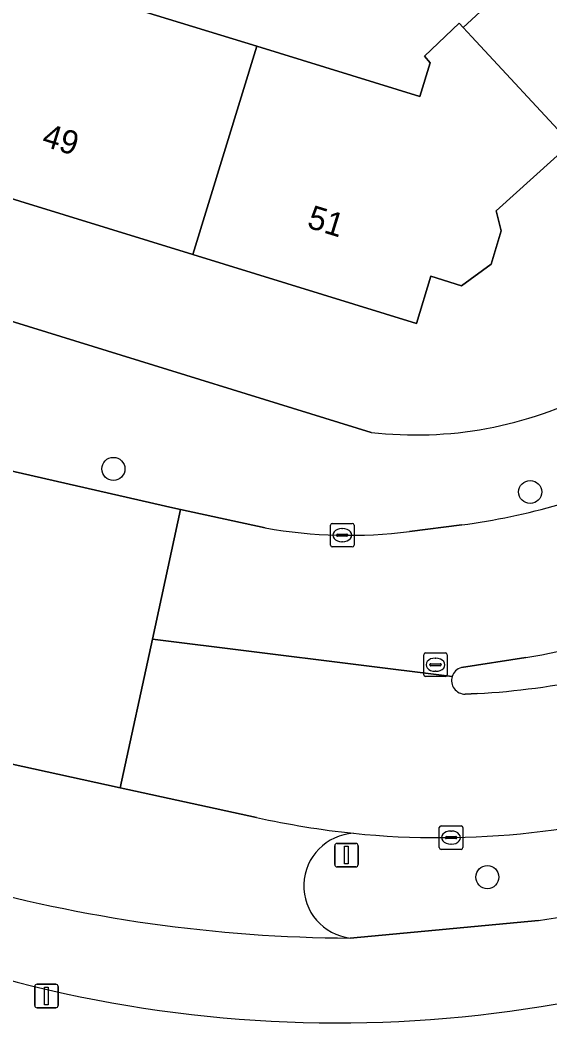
# Model space of a CAD drawing. Extents: x 160349 to 161355, y 381727 to 382854.
# Drawn here: x 161222.62 to 161245.12, y 382186.8 to 382229.35 of the extents above; entities that cross this region are included whole.
import ezdxf

# ---------------------------------------------------------------- set-up
doc = ezdxf.new("R2010")
doc.units = 0
for name, color, linetype in [('IMGEO_Berm_groen', 7, 'Continuous'), ('IMGEO_Boom', 7, 'Continuous'), ('IMGEO_Erf', 7, 'Continuous'), ('IMGEO_Fietspad_gesloten', 7, 'Continuous'), ('IMGEO_Kolk', 7, 'Continuous'), ('IMGEO_Lichtmast', 7, 'Continuous'), ('IMGEO_Pand', 7, 'Continuous'), ('IMGEO_Pand_nummerreeks', 7, 'Continuous'), ('IMGEO_Rijbaan_lokaal_gesloten', 7, 'Continuous'), ('IMGEO_Rijbaan_lokaal_open', 7, 'Continuous'), ('IMGEO_Rioolput', 7, 'Continuous'), ('IMGEO_Verkeerseiland_gesloten', 7, 'Continuous'), ('IMGEO_Voetpad_open', 7, 'Continuous')]:
    doc.layers.add(name, color=color, linetype=linetype)

msp = doc.modelspace()

# ---------------------------------------------------------------- linework, layer by layer
at = {"layer": 'IMGEO_Berm_groen'}
msp.add_lwpolyline([(161236.636, 382190.398), (161244.627, 382191.143)], dxfattribs=at)
for centre, radius, start, end in [((161240.413, 382230.301), 35.641, 264.1578, 288.4965), ((161236.902, 382192.615), 2.233, 92.9958, 263.1661), ((161237.161, 382237.817), 47.267, 279.0876, 293.3504)]:
    msp.add_arc(centre, radius, start, end, dxfattribs=at)
at = {"layer": 'IMGEO_Boom'}
for centre in [(161226.588, 382210.308), (161244.279, 382209.328), (161242.461, 382192.985)]:
    msp.add_circle(centre, 0.489, dxfattribs=at)
at = {"layer": 'IMGEO_Erf'}
for points in [[(161131.647, 382244.501), (161134.098, 382243.849), (161237.527, 382211.856)], [(161223.651, 382231.018), (161232.68, 382228.236), (161239.592, 382226.107), (161240.038, 382227.529), (161239.79, 382227.822), (161241.266, 382229.221), (161241.439, 382229.035), (161243.783, 382231.212)], [(161259.162, 382230.519), (161253.689, 382225.333), (161250.77, 382228.413), (161246.005, 382224.12), (161242.835, 382221.263), (161243.041, 382220.405), (161242.624, 382219), (161241.368, 382218.078), (161240.063, 382218.48), (161239.446, 382216.479), (161229.959, 382219.402), (161217.14, 382223.352)]]:
    msp.add_lwpolyline(points, dxfattribs=at)
msp.add_arc((161239.426, 382228.256), 16.51, 263.3949, 297.5687, dxfattribs=at)
at = {"layer": 'IMGEO_Fietspad_gesloten'}
msp.add_lwpolyline([(161244.627, 382191.143), (161236.636, 382190.398)], dxfattribs=at)
for centre, radius, start, end in [((161237.161, 382237.817), 47.267, 279.0876, 293.3504), ((161236.077, 382240.785), 53.986, 253.9742, 300.2101), ((161236.993, 382253.563), 63.166, 254.2284, 269.67651)]:
    msp.add_arc(centre, radius, start, end, dxfattribs=at)
at = {"layer": 'IMGEO_Kolk'}
for p, q in [((161235.801, 382207.068), (161235.801, 382207.92)), ((161235.876, 382207.994), (161236.728, 382207.994)), ((161236.289, 382207.774), (161236.314, 382207.774)), ((161236.802, 382207.92), (161236.802, 382207.068)), ((161236.06, 382207.488), (161236.06, 382207.5)), ((161236.498, 382207.451), (161236.1, 382207.451)), ((161236.103, 382207.537), (161236.501, 382207.537)), ((161236.312, 382207.214), (161236.287, 382207.214)), ((161236.544, 382207.5), (161236.544, 382207.488)), ((161236.728, 382206.994), (161235.876, 382206.994)), ((161240.42, 382194.236), (161240.42, 382195.088)), ((161240.495, 382195.162), (161241.347, 382195.162)), ((161240.908, 382194.942), (161240.933, 382194.942)), ((161241.421, 382195.088), (161241.421, 382194.236)), ((161240.679, 382194.656), (161240.679, 382194.668)), ((161241.117, 382194.619), (161240.719, 382194.619)), ((161240.722, 382194.705), (161241.12, 382194.705)), ((161240.931, 382194.382), (161240.906, 382194.382)), ((161241.163, 382194.668), (161241.163, 382194.656)), ((161241.347, 382194.162), (161240.495, 382194.162))]:
    msp.add_line(p, q, dxfattribs=at)
for points in [[(161235.801, 382207.068), (161235.801, 382207.92)], [(161235.876, 382207.994), (161236.728, 382207.994)], [(161236.802, 382207.92), (161236.802, 382207.068)], [(161236.728, 382206.994), (161235.876, 382206.994)], [(161240.42, 382194.236), (161240.42, 382195.088)], [(161240.495, 382195.162), (161241.347, 382195.162)], [(161241.421, 382195.088), (161241.421, 382194.236)], [(161241.347, 382194.162), (161240.495, 382194.162)]]:
    msp.add_lwpolyline(points, dxfattribs=at)
for centre, radius, start, end in [((161235.878, 382207.918), 0.0765, 91.552, 178.448), ((161235.878, 382207.918), 0.0765, 91.552, 178.448), ((161236.726, 382207.918), 0.0765, 1.552, 88.448), ((161236.726, 382207.918), 0.0765, 1.552, 88.448), ((161236.1, 382207.497), 0.0403, 85.8775, 175.7526), ((161236.097, 382207.487), 0.0366, 178.938, 274.7102), ((161236.501, 382207.494), 0.043, 264.8664, 352.4533), ((161236.505, 382207.499), 0.0386, 1.7309, 96.639), ((161235.878, 382207.07), 0.0765, 181.552, 268.448), ((161235.878, 382207.07), 0.0765, 181.552, 268.448), ((161236.726, 382207.07), 0.0765, 271.552, 358.448), ((161236.726, 382207.07), 0.0765, 271.552, 358.448), ((161240.497, 382195.086), 0.0765, 91.552, 178.448), ((161240.497, 382195.086), 0.0765, 91.552, 178.448), ((161241.345, 382195.086), 0.0765, 1.552, 88.448), ((161241.345, 382195.086), 0.0765, 1.552, 88.448), ((161240.719, 382194.665), 0.0403, 85.8775, 175.7526), ((161240.716, 382194.655), 0.0366, 178.938, 274.7102), ((161241.12, 382194.662), 0.043, 264.8664, 352.4533), ((161241.124, 382194.667), 0.0386, 1.7309, 96.639), ((161240.497, 382194.238), 0.0765, 181.552, 268.448), ((161240.497, 382194.238), 0.0765, 181.552, 268.448), ((161241.345, 382194.238), 0.0765, 271.552, 358.448), ((161241.345, 382194.238), 0.0765, 271.552, 358.448)]:
    msp.add_arc(centre, radius, start, end, dxfattribs=at)
for centre, major_axis, ratio, start_param, end_param in [((161236.288, 382207.494), (-0.387, 0.002), 0.722429, 4.712389, 7.853982), ((161236.313, 382207.494), (-0.39, 0.002), 0.717154, 1.570796, 4.712389), ((161240.907, 382194.662), (-0.387, 0.002), 0.722429, 4.712389, 7.853982), ((161240.932, 382194.662), (-0.39, 0.002), 0.717154, 1.570796, 4.712389)]:
    msp.add_ellipse(centre, major_axis=major_axis, ratio=ratio, start_param=start_param, end_param=end_param, dxfattribs=at)
at = {"layer": 'IMGEO_Lichtmast'}
for p, q in [((161236.081, 382194.418), (161236.871, 382194.418)), ((161236.871, 382194.418), (161236.081, 382194.418)), ((161235.981, 382193.518), (161235.981, 382194.318)), ((161235.981, 382194.318), (161235.981, 382193.518)), ((161236.971, 382194.318), (161236.971, 382193.518)), ((161236.971, 382193.518), (161236.971, 382194.318)), ((161236.871, 382193.418), (161236.081, 382193.418)), ((161236.081, 382193.418), (161236.871, 382193.418)), ((161223.347, 382188.442), (161224.137, 382188.442)), ((161224.137, 382188.442), (161223.347, 382188.442)), ((161223.247, 382187.542), (161223.247, 382188.342)), ((161223.247, 382188.342), (161223.247, 382187.542)), ((161224.237, 382188.342), (161224.237, 382187.542)), ((161224.237, 382187.542), (161224.237, 382188.342)), ((161224.137, 382187.442), (161223.347, 382187.442)), ((161223.347, 382187.442), (161224.137, 382187.442))]:
    msp.add_line(p, q, dxfattribs=at)
for points in [[(161236.401, 382194.293), (161236.551, 382194.293), (161236.551, 382193.543), (161236.401, 382193.543), (161236.401, 382194.293)], [(161223.667, 382188.317), (161223.817, 382188.317), (161223.817, 382187.567), (161223.667, 382187.567), (161223.667, 382188.317)]]:
    msp.add_lwpolyline(points, dxfattribs=at)
for centre, start, end in [((161236.081, 382194.318), 90, 180), ((161236.081, 382194.318), 90, 180), ((161236.871, 382194.318), 0, 90), ((161236.871, 382194.318), 360, 90), ((161236.081, 382193.518), 180, 270), ((161236.081, 382193.518), 180, 270), ((161236.871, 382193.518), 270, 0), ((161236.871, 382193.518), 270, 0), ((161223.347, 382188.342), 90, 180), ((161223.347, 382188.342), 90, 180), ((161224.137, 382188.342), 0, 90), ((161224.137, 382188.342), 360, 90), ((161223.347, 382187.542), 180, 270), ((161223.347, 382187.542), 180, 270), ((161224.137, 382187.542), 270, 0), ((161224.137, 382187.542), 270, 0)]:
    msp.add_arc(centre, 0.1, start, end, dxfattribs=at)
at = {"layer": 'IMGEO_Pand'}
for points in [[(161259.162, 382230.519), (161252.992, 382237.029), (161251.613, 382238.484), (161244.268, 382231.662), (161243.783, 382231.212), (161241.439, 382229.035), (161241.807, 382228.639), (161246.005, 382224.12), (161250.77, 382228.413), (161253.689, 382225.333)], [(161232.68, 382228.236), (161223.651, 382231.018), (161221.355, 382231.731), (161219.863, 382232.191), (161217.14, 382223.352), (161229.959, 382219.402)], [(161241.439, 382229.035), (161241.266, 382229.221), (161239.79, 382227.822), (161240.038, 382227.529), (161239.592, 382226.107), (161232.68, 382228.236), (161229.959, 382219.402), (161239.446, 382216.479), (161240.063, 382218.48), (161241.368, 382218.078), (161242.624, 382219), (161243.041, 382220.405), (161242.835, 382221.263), (161246.005, 382224.12), (161241.807, 382228.639)]]:
    msp.add_lwpolyline(points, close=True, dxfattribs=at)
at = {"layer": 'IMGEO_Rijbaan_lokaal_gesloten'}
for points in [[(161233.035, 382207.802), (161229.435, 382208.582), (161228.242, 382203.088), (161240.967, 382201.499)], [(161241.373, 382207.931), (161239.159, 382207.651)], [(161240.967, 382201.499), (161228.242, 382203.088), (161226.872, 382196.778), (161232.655, 382195.516)], [(161241.358, 382201.875), (161244.091, 382202.3)], [(161242.029, 382200.77), (161241.521, 382200.752)]]:
    msp.add_lwpolyline(points, dxfattribs=at)
for centre, radius, start, end in [((161237.686, 382235.723), 28.035, 277.5569, 294.8438), ((161236.595, 382227.904), 20.415, 259.9586, 277.2165), ((161240.25, 382225.81), 23.822, 279.2792, 292.5026), ((161239.957, 382235.248), 34.54, 273.4388, 289.9426), ((161241.508, 382201.327), 0.568, 105.3473, 162.412), ((161241.51, 382201.323), 0.571, 162.0634, 271.0603), ((161240.413, 382230.301), 35.641, 264.1578, 288.4965), ((161240.957, 382233.571), 38.95, 257.6929, 263.8507)]:
    msp.add_arc(centre, radius, start, end, dxfattribs=at)
at = {"layer": 'IMGEO_Rijbaan_lokaal_open'}
msp.add_lwpolyline([(161229.435, 382208.582), (161229.11, 382208.652), (161214.044, 382212.09), (161210.203, 382212.962), (161207.618, 382201.103), (161221.114, 382198.034), (161226.872, 382196.778), (161228.242, 382203.088)], close=True, dxfattribs=at)
at = {"layer": 'IMGEO_Rioolput'}
for p, q in [((161239.834, 382202.498), (161240.686, 382202.498)), ((161239.759, 382201.572), (161239.759, 382202.424)), ((161240.061, 382202.041), (161240.459, 382202.041)), ((161240.247, 382202.278), (161240.272, 382202.278)), ((161240.76, 382202.424), (161240.76, 382201.572)), ((161240.018, 382201.992), (161240.018, 382202.004)), ((161240.456, 382201.955), (161240.058, 382201.955)), ((161240.27, 382201.718), (161240.245, 382201.718)), ((161240.502, 382202.004), (161240.502, 382201.992)), ((161240.686, 382201.498), (161239.834, 382201.498))]:
    msp.add_line(p, q, dxfattribs=at)
for points in [[(161239.834, 382202.498), (161240.686, 382202.498)], [(161239.759, 382201.572), (161239.759, 382202.424)], [(161240.76, 382202.424), (161240.76, 382201.572)], [(161240.686, 382201.498), (161239.834, 382201.498)]]:
    msp.add_lwpolyline(points, dxfattribs=at)
for centre, radius, start, end in [((161239.836, 382202.422), 0.0765, 91.552, 178.448), ((161239.836, 382202.422), 0.0765, 91.552, 178.448), ((161240.684, 382202.422), 0.0765, 1.552, 88.448), ((161240.684, 382202.422), 0.0765, 1.552, 88.448), ((161240.058, 382202.001), 0.0403, 85.8775, 175.7526), ((161240.463, 382202.003), 0.0386, 1.7309, 96.639), ((161240.055, 382201.991), 0.0366, 178.938, 274.7102), ((161240.459, 382201.998), 0.043, 264.8664, 352.4533), ((161239.836, 382201.574), 0.0765, 181.552, 268.448), ((161239.836, 382201.574), 0.0765, 181.552, 268.448), ((161240.684, 382201.574), 0.0765, 271.552, 358.448), ((161240.684, 382201.574), 0.0765, 271.552, 358.448)]:
    msp.add_arc(centre, radius, start, end, dxfattribs=at)
for centre, major_axis, ratio, start_param, end_param in [((161240.246, 382201.998), (-0.387, 0.002), 0.722429, 4.712389, 7.853982), ((161240.271, 382201.998), (-0.39, 0.002), 0.717154, 1.570796, 4.712389)]:
    msp.add_ellipse(centre, major_axis=major_axis, ratio=ratio, start_param=start_param, end_param=end_param, dxfattribs=at)
at = {"layer": 'IMGEO_Verkeerseiland_gesloten'}
for points in [[(161244.091, 382202.3), (161241.358, 382201.875)], [(161241.521, 382200.752), (161242.029, 382200.77)]]:
    msp.add_lwpolyline(points, dxfattribs=at)
for centre, radius, start, end in [((161240.25, 382225.81), 23.822, 279.2792, 292.5026), ((161239.957, 382235.248), 34.54, 273.4388, 289.9426), ((161241.508, 382201.327), 0.568, 105.3473, 162.412), ((161241.51, 382201.323), 0.571, 162.0634, 271.0603)]:
    msp.add_arc(centre, radius, start, end, dxfattribs=at)
at = {"layer": 'IMGEO_Voetpad_open'}
for points in [[(161237.527, 382211.856), (161134.098, 382243.849)], [(161122.506, 382232.605), (161123.497, 382232.422), (161135.701, 382229.708), (161150.894, 382226.306), (161152.829, 382225.873), (161153.576, 382225.704), (161163.613, 382223.436), (161182.688, 382219.139), (161206.205, 382213.869), (161207.576, 382213.558), (161210.203, 382212.962), (161214.044, 382212.09), (161229.11, 382208.652), (161229.435, 382208.582), (161233.035, 382207.802)], [(161239.159, 382207.651), (161241.373, 382207.931)], [(161232.655, 382195.516), (161226.872, 382196.778), (161221.114, 382198.034)]]:
    msp.add_lwpolyline(points, dxfattribs=at)
for centre, radius, start, end in [((161239.426, 382228.256), 16.51, 263.3949, 297.5687), ((161237.686, 382235.723), 28.035, 277.5569, 294.8438), ((161236.595, 382227.904), 20.415, 259.9586, 277.2165), ((161240.957, 382233.571), 38.95, 257.6929, 263.8507), ((161236.902, 382192.615), 2.233, 92.9958, 263.1661), ((161236.077, 382240.785), 53.986, 253.9742, 300.2101), ((161236.993, 382253.563), 63.166, 254.2284, 269.67651)]:
    msp.add_arc(centre, radius, start, end, dxfattribs=at)

# ---------------------------------------------------------------- texts
at = {"layer": 'IMGEO_Pand_nummerreeks'}
for s, p in [('49', (161223.501, 382224.029)), ('51', (161234.763, 382220.56))]:
    msp.add_text(s, height=1, rotation=342.8743, dxfattribs=at).set_placement(p)

doc.saveas('drawing.dxf')
